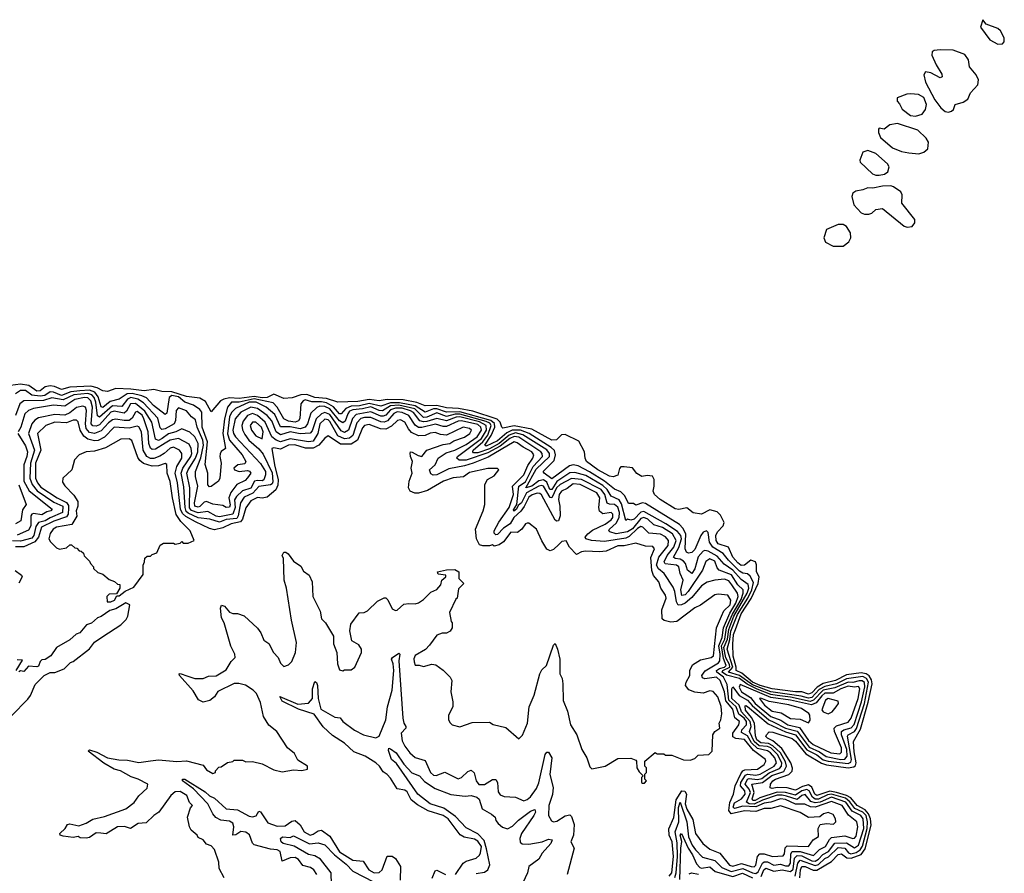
# Model space of a CAD drawing. Extents: x 2472589 to 2662339, y 701009 to 849030.
# Tile 300 of 406: x 2554700 to 2560685, y 794183 to 799370. Entities that reach past the tile are written whole.
import ezdxf

# ---------------------------------------------------------------- set-up
doc = ezdxf.new("R2010")
doc.units = 0

msp = doc.modelspace()

# ---------------------------------------------------------------- linework, layer by layer
at = {"layer": '0CON05XD'}
for points in [[(2560645, 799222), (2560675, 799224), (2560684.2, 799235.8), (2560685, 799260), (2560662.4, 799302.4), (2560645, 799316), (2560575, 799342.5), (2560555, 799370), (2560541.2, 799325), (2560596.9, 799246.9), (2560645, 799222)], [(2560345, 798808.6), (2560365, 798814), (2560375.8, 798825), (2560386, 798854), (2560435, 798869.2), (2560462.4, 798887.6), (2560478.8, 798925), (2560524, 798975), (2560527.5, 799005), (2560513.8, 799035), (2560473.9, 799083.9), (2560466.6, 799126.6), (2560445, 799158), (2560375, 799184), (2560295, 799187.1), (2560257.7, 799182.3), (2560246.7, 799175), (2560243.8, 799155), (2560270, 799095), (2560305, 799040), (2560306.4, 799023.6), (2560295, 799017.5), (2560237.7, 799047.7), (2560205, 799052.5), (2560196.7, 799035), (2560205, 798990), (2560263, 798883), (2560298.8, 798835), (2560325, 798812.9), (2560345, 798808.6)], [(2560145, 798784.2), (2560185, 798795.8), (2560205.8, 798825), (2560211.4, 798855), (2560196.6, 798896.6), (2560162.5, 798915), (2560115, 798918.6), (2560093.2, 798916.8), (2560034, 798896), (2560033.3, 798875), (2560048.8, 798858.8), (2560065, 798826.2), (2560115, 798787.5), (2560145, 798784.2)], [(2560165, 798555.6), (2560195, 798564.2), (2560220.8, 798585), (2560224.2, 798625), (2560210.3, 798650.3), (2560159.5, 798699.5), (2560035, 798738.6), (2559988.6, 798731.4), (2559955, 798704.2), (2559925, 798710), (2559920, 798705), (2559920, 798685), (2559932.9, 798655), (2560005, 798592), (2560059.5, 798569.5), (2560105, 798560.8), (2560165, 798555.6)], [(2559905, 798424.4), (2559925, 798424.5), (2559957.8, 798432.2), (2559976.2, 798445), (2559984.2, 798475), (2559974.4, 798495), (2559905, 798557.5), (2559855, 798574.3), (2559825, 798564.2), (2559806.7, 798516.7), (2559808.8, 798505), (2559883.7, 798433.7), (2559905, 798424.4)], [(2560095, 798108.6), (2560125, 798114.2), (2560141.4, 798135), (2560140.8, 798155), (2560062, 798255), (2560064, 798305), (2560056, 798325), (2560012.5, 798355), (2559995, 798360), (2559945, 798358.8), (2559885, 798346.7), (2559855, 798348.8), (2559825, 798335.8), (2559782.4, 798327.6), (2559764, 798315), (2559759.2, 798295), (2559770, 798245), (2559815, 798196.9), (2559835, 798188.1), (2559861.7, 798188.3), (2559880, 798195), (2559905, 798216.2), (2559945, 798222.5), (2560075.6, 798115.6), (2560095, 798108.6)], [(2559705, 797994.2), (2559740, 798020), (2559752.5, 798045), (2559749.2, 798075), (2559725, 798114), (2559705, 798125.7), (2559675, 798125.6), (2559605, 798096), (2559588, 798045), (2559599.1, 798019.1), (2559645, 797994.4), (2559705, 797994.2)], [(2556935, 797061.2), (2556885, 797053.6), (2556825, 797061.6), (2556755, 797049.2), (2556635, 797046.7), (2556565, 797068.6), (2556493.8, 797075), (2556445, 797092.4), (2556409.2, 797090.8), (2556357.4, 797072.6), (2556305, 797068.9), (2556245, 797094.2), (2556205, 797075.1), (2556175, 797072.3), (2556125, 797080.3), (2556035, 797067.8), (2555975, 797071.9), (2555940.8, 797065), (2555921.1, 797055), (2555865, 796987.5), (2555829.7, 797049.8), (2555795, 797069.6), (2555715, 797080.5), (2555625, 797108.5), (2555565, 797110), (2555515, 797123.5), (2555456.1, 797113.9), (2555375.8, 797125.8), (2555285, 797130), (2555235, 797111.4), (2555205, 797114.5), (2555172.1, 797132.1), (2555132.5, 797142.5), (2555005, 797138.1), (2554955, 797123.5), (2554911.9, 797141.9), (2554885, 797145.7), (2554855, 797138.4), (2554825, 797113.9), (2554805, 797112.2), (2554757, 797147), (2554704.4, 797155.6), (2554645, 797146.6)], [(2557008.1, 797041.9), (2556955, 797041.4), (2556895, 797022), (2556825, 797038.8), (2556765, 797024.4), (2556715, 797022.6), (2556683.2, 797006.8), (2556655, 796975.3), (2556645, 796975.3), (2556608.1, 797018.1), (2556565, 797040.9), (2556535, 797047.1), (2556477.1, 797047.1), (2556435, 797060.4), (2556422.6, 797055), (2556410, 797035), (2556403.3, 796946.7), (2556395, 796931.9), (2556375, 796924.2), (2556335, 796930), (2556305.5, 796945), (2556265, 797014.6), (2556241.2, 797041.2), (2556125, 797066), (2556035, 797046.2), (2555987.3, 797045), (2555963.7, 797016.3), (2555944.4, 796945.6), (2555934.8, 796855), (2555950.6, 796765), (2555925, 796745.6), (2555918.8, 796731.2), (2555916.5, 796715), (2555925.2, 796675.2), (2555916.2, 796585), (2555908, 796565), (2555865, 796532.9), (2555855, 796532), (2555845, 796543.3), (2555843.9, 796615), (2555827.3, 796667.3), (2555842.4, 796805), (2555810.3, 796895), (2555808.4, 796985), (2555795, 797001.8), (2555757, 797027), (2555705.1, 797045.1), (2555665, 797077.4), (2555625, 797085.7), (2555609.7, 797075), (2555595, 796980), (2555585, 796971.1), (2555514.1, 797025), (2555471.7, 797071.7), (2555443.5, 797085), (2555385, 797098.6), (2555354, 797096), (2555305, 797063.5), (2555250.1, 797049.9), (2555205, 797013.9), (2555195, 797018.6), (2555177.6, 797077.6), (2555156.7, 797106.7), (2555125, 797118.5), (2555065.8, 797115.8), (2555010.5, 797109.5), (2554955, 797085.7), (2554905, 797107.5), (2554885, 797109.1), (2554852.7, 797087.3), (2554825, 797081.6), (2554775, 797088.5), (2554735, 797117.5), (2554705, 797117.1), (2554675, 797096.5)], [(2556085, 796586.2), (2556070.4, 796569.6), (2556020.7, 796545), (2555983.5, 796496.5), (2555971.3, 796465), (2555978.8, 796421.2), (2555975, 796408.5), (2555955, 796405.6), (2555935, 796418.6), (2555875.3, 796425.3), (2555835, 796441.8), (2555821.4, 796438.6), (2555795, 796412.4), (2555785, 796408.9), (2555765, 796414.7), (2555763.4, 796435), (2555784.2, 796535), (2555770, 796595), (2555769.7, 796625), (2555801.7, 796708.3), (2555816.7, 796785), (2555813.1, 796815), (2555778.8, 796895), (2555769, 796939), (2555745, 796957.5), (2555715, 796994.1), (2555665, 797011.9), (2555650.9, 796995), (2555647.1, 796935), (2555640.4, 796915), (2555585, 796883.2), (2555565, 796879.6), (2555555, 796890), (2555539.3, 796949.3), (2555452.3, 797042.3), (2555418.2, 797065), (2555376.1, 797073.9), (2555355, 797064.8), (2555321.2, 797018.8), (2555265, 797023.9), (2555185, 796955.8), (2555172.9, 796962.9), (2555162.9, 797045), (2555153.8, 797073.8), (2555139.8, 797089.8), (2555115, 797098.8), (2555030, 797090), (2554965, 797060.7), (2554895, 797071.6), (2554845, 797056.9), (2554725.2, 797054.8), (2554701.6, 797035), (2554675, 796964.3)], [(2558682.8, 794157.2), (2558691.2, 794185), (2558697.8, 794285), (2558697.5, 794367.5), (2558685.1, 794434.9), (2558706.4, 794495), (2558705, 794582.5), (2558715, 794615.5), (2558755.5, 794495), (2558765.6, 794405), (2558787.4, 794355), (2558808.6, 794325), (2558851.3, 794281.3), (2558925, 794260), (2558968.2, 794218.2), (2559025, 794193.1), (2559095, 794212.4), (2559155, 794185.5), (2559175, 794182.3), (2559188.4, 794191.6), (2559214.4, 794245.6), (2559226.4, 794253.6), (2559245, 794251.9), (2559285, 794233.5), (2559325, 794237.7), (2559355, 794227.8), (2559375, 794228.4), (2559385, 794245.7), (2559387.6, 794302.4), (2559395, 794316), (2559445, 794315.9), (2559525, 794291.7), (2559562.7, 794327.3), (2559598.2, 794345), (2559621.8, 794388.2), (2559635, 794400), (2559715, 794409.8), (2559765.3, 794394.7), (2559775, 794396.4), (2559785, 794409.4), (2559795.3, 794465), (2559788, 794495), (2559737.2, 794537.2), (2559699.7, 794595), (2559635, 794620.2), (2559534.8, 794584.8), (2559506.9, 794586.9), (2559473.5, 794603.5), (2559415, 794602.3), (2559355, 794630.9), (2559325, 794636.2), (2559265, 794615.1), (2559225, 794610.1), (2559173.9, 794586.1), (2559095, 794592), (2559045, 794577.9), (2559036.6, 794585), (2559045, 794610.8), (2559086.8, 794635), (2559110, 794665), (2559107, 794685), (2559080.7, 794715), (2559084.6, 794735), (2559111.5, 794778.5), (2559125, 794785.4), (2559175, 794779), (2559201.5, 794785), (2559285.9, 794835), (2559300.4, 794855), (2559291.2, 794885), (2559264.7, 794915), (2559245, 794928.2), (2559185, 794941.6), (2559149.2, 794975), (2559125, 795017.7), (2559088.2, 795038.2), (2559090.2, 795055), (2559118.5, 795085), (2559117.2, 795105), (2559103.2, 795125), (2559070.6, 795150.6), (2559054.9, 795194.9), (2559011.6, 795235), (2559000, 795330), (2558977.8, 795375), (2558937.5, 795405), (2558936.3, 795415), (2558953.4, 795426.6), (2558985.2, 795435), (2558993.7, 795445), (2558977.6, 795487.6), (2558965.7, 795565), (2558986.8, 795605), (2558997.4, 795675), (2559032.5, 795757.5), (2559085, 795847.5), (2559097.8, 795885), (2559097, 795905), (2559065.9, 795935.9), (2559027, 795997), (2558952.5, 796025), (2558939.6, 796039.6), (2558925, 796079.2), (2558895, 796093.8), (2558871.3, 796078.7), (2558850.8, 796025), (2558764.4, 795895.6), (2558745, 795876.1), (2558725, 795871.3), (2558719.7, 795905), (2558732.6, 795965), (2558714, 796004), (2558706.9, 796045), (2558693.3, 796055), (2558623.7, 796063.7), (2558617.7, 796075), (2558636.2, 796113.8), (2558677.2, 796165), (2558690, 796205), (2558668.9, 796245), (2558607.3, 796285), (2558555, 796300.2), (2558517.5, 796335), (2558495, 796345.2), (2558475, 796338.3), (2558425, 796277.1), (2558395, 796258.9), (2558325, 796246.7), (2558287.9, 796257.9), (2558280.5, 796265), (2558285.7, 796275), (2558325, 796310), (2558344.6, 796345), (2558345.4, 796375), (2558335, 796408), (2558315, 796424.8), (2558285, 796425.3), (2558272, 796432), (2558257.6, 796485), (2558234.3, 796515), (2558115, 796576.5), (2558055, 796581.6), (2557985, 796545.2), (2557963.6, 796525), (2557935, 796465.5), (2557925, 796466.2), (2557885, 796534.7), (2557875, 796539.8), (2557855, 796536.2), (2557780.3, 796495), (2557750.2, 796435), (2557731.1, 796418.9), (2557721.1, 796395), (2557704.6, 796384.6), (2557702.2, 796392.2), (2557721.8, 796425), (2557733.5, 796535), (2557775, 796562.4), (2557820.6, 796655), (2557877.5, 796715), (2557876.7, 796735), (2557868.8, 796745), (2557735, 796833), (2557705, 796837.1), (2557679.4, 796825), (2557620.9, 796779.1), (2557545, 796737.7), (2557415, 796694.5), (2557372.6, 796692.6), (2557356.7, 796705), (2557360.9, 796715), (2557507, 796825), (2557537.1, 796875), (2557535.9, 796905), (2557495, 796926.9), (2557375, 796957), (2557354.3, 796955.7), (2557295, 796932), (2557235, 796945.9), (2557175, 796929.4), (2557155, 796926.2), (2557132.3, 796932.3), (2557095, 796982.4), (2557075, 796993.8), (2557025, 797008.9), (2556985, 797009.9), (2556955, 796999.2), (2556925, 796966.7), (2556910.1, 796959.9), (2556895, 796960.8), (2556835, 796987.7), (2556745, 796970), (2556723.3, 796946.6), (2556699.6, 796875), (2556675, 796861), (2556655, 796871.9), (2556585, 796971.9), (2556555, 796983.6), (2556535, 796975.8), (2556501.7, 796945), (2556477.3, 796872.7), (2556465, 796857.3), (2556405, 796852.6), (2556345, 796865.2), (2556285, 796847.8), (2556258.9, 796865), (2556232.5, 796932.5), (2556205, 796964.2), (2556145, 797006.8), (2556105, 797015.2), (2556045.1, 796984.9), (2556011, 796945), (2555995.7, 796875), (2555999.5, 796855), (2556013.1, 796835), (2556165, 796672.8), (2556193.7, 796625), (2556194.7, 796604.7), (2556185, 796574.1), (2556175, 796567.8), (2556145, 796570.7), (2556126.9, 796565), (2556105, 796523.3), (2556055, 796506.2), (2556017.3, 796472.7), (2556006.7, 796453.3), (2556010.6, 796405), (2555995.4, 796364.6), (2555915, 796350), (2555895, 796353.8), (2555845, 796380.8), (2555785, 796374.2), (2555745, 796388), (2555733.5, 796403.5), (2555735.6, 796525.6), (2555717.2, 796615), (2555724, 796635), (2555769.4, 796705), (2555783, 796745), (2555784.3, 796795), (2555765.9, 796835), (2555735, 796862.9), (2555685, 796883.8), (2555649.5, 796865), (2555605, 796853.3), (2555565.8, 796824.2), (2555543.7, 796813.7), (2555525, 796821.5), (2555504.1, 796924.1), (2555461.8, 796991.8), (2555405, 797038.1), (2555374.1, 797035), (2555349.7, 796990.3), (2555335, 796978.7), (2555275, 796991.9), (2555255, 796984.4), (2555185, 796907.6), (2555165, 796899.6), (2555145, 796901.6), (2555135.7, 796915), (2555143.6, 797015), (2555133.5, 797055), (2555115, 797072), (2555095, 797074.4), (2555035, 797062.4), (2554975, 797022.6), (2554905, 797028.2), (2554785, 797007.5), (2554755, 796995.5), (2554732.1, 796975), (2554707.6, 796895), (2554690.5, 796865)], [(2558647.9, 794165), (2558664, 794185), (2558674.8, 794285), (2558665.7, 794374.3), (2558648.7, 794415), (2558645.7, 794454.3), (2558676.9, 794523.1), (2558691.1, 794628.9), (2558725, 794685.2), (2558743.1, 794683.1), (2558752.9, 794665), (2558745.7, 794604.3), (2558755, 794573.8), (2558790.9, 794510.9), (2558808.4, 794425), (2558852.9, 794365), (2558895, 794330.4), (2558955, 794304.6), (2559015, 794231.7), (2559035, 794226.7), (2559086.7, 794243.3), (2559145.8, 794224.2), (2559165, 794222.5), (2559175, 794232.5), (2559184.2, 794285.8), (2559198.3, 794301.7), (2559225, 794301.9), (2559275.4, 794284.6), (2559341.1, 794288.9), (2559349.5, 794300.5), (2559352.5, 794337.5), (2559365, 794350.3), (2559495, 794346.7), (2559523.1, 794386.9), (2559555, 794407.5), (2559553.9, 794456.1), (2559565, 794480), (2559605, 794486.7), (2559647.7, 794482.3), (2559660, 794495), (2559658, 794515), (2559645, 794540), (2559615, 794552), (2559586.7, 794545), (2559563.8, 794526.2), (2559495, 794522.5), (2559445, 794552.1), (2559325, 794593.9), (2559265, 794577.4), (2559225, 794576.1), (2559175, 794558.3), (2559105, 794563.5), (2559024.8, 794544.8), (2559011.6, 794565), (2559017.3, 794612.7), (2559039.2, 794665), (2559048.3, 794715), (2559083, 794787), (2559094.9, 794805.1), (2559107.6, 794812.4), (2559185.5, 794815), (2559224.5, 794845), (2559235.5, 794865), (2559233.3, 794875), (2559160.3, 794930.3), (2559105, 794996.5), (2559052.8, 795002.8), (2559035, 795013.1), (2559035.8, 795035), (2559072, 795085), (2559076, 795105), (2559047.1, 795127.1), (2559035, 795180.3), (2558991.9, 795231.9), (2558983.5, 795285), (2558957.9, 795355), (2558935, 795375.2), (2558865, 795365.4), (2558851.6, 795371.6), (2558846.5, 795385), (2558866.6, 795413.4), (2558947.4, 795462.6), (2558955.7, 795474.3), (2558957.1, 795515), (2558949.7, 795565), (2558971.1, 795615), (2558978.9, 795675), (2559016.4, 795763.6), (2559053.7, 795825), (2559066.9, 795865), (2559063.5, 795885), (2559029.8, 795935), (2559011.2, 795961.2), (2558985, 795970.2), (2558925, 795965.3), (2558878.3, 795951.7), (2558845, 795929.6), (2558785, 795860), (2558745, 795825.3), (2558723.8, 795813.8), (2558703.4, 795813.4), (2558691.7, 795831.7), (2558682.6, 795895), (2558672.3, 795922.3), (2558617.1, 796005), (2558582.3, 796032.3), (2558571.2, 796055), (2558585.2, 796105), (2558642.2, 796175), (2558643.4, 796205), (2558625, 796228), (2558595, 796243.4), (2558525, 796250.4), (2558487.4, 796287.4), (2558475, 796290.7), (2558455, 796278.7), (2558405, 796228.8), (2558385, 796219.2), (2558255, 796200), (2558175, 796204.7), (2558140.9, 796215), (2558137.6, 796225), (2558153.1, 796246.9), (2558181.6, 796268.4), (2558258.9, 796305), (2558295, 796330), (2558306.5, 796345), (2558306.1, 796365), (2558295.3, 796375.3), (2558245, 796368.2), (2558223.6, 796383.6), (2558220.6, 796405), (2558227.6, 796465), (2558208.2, 796495), (2558106.7, 796545), (2558065, 796549.2), (2558028.6, 796521.4), (2557994.6, 796505), (2557979.7, 796485), (2557974.8, 796455), (2557983.6, 796413.6), (2557985.3, 796355), (2557975, 796325.8), (2557965, 796321.9), (2557955, 796329.2), (2557872.6, 796482.6), (2557861.6, 796491.6), (2557845, 796493.2), (2557815, 796482.7), (2557795, 796468.1), (2557767.5, 796412.5), (2557746.7, 796383.3), (2557703.6, 796345), (2557682.5, 796307.5), (2557640.4, 796279.6), (2557605, 796242), (2557595, 796240.5), (2557585, 796249.6), (2557583.4, 796265), (2557612.5, 796317.5), (2557675.8, 796405), (2557701.6, 796485), (2557696.3, 796535), (2557729.8, 796570.2), (2557764.7, 796605), (2557788.9, 796661.1), (2557820, 796705), (2557825.3, 796725), (2557812.9, 796745), (2557761.6, 796771.6), (2557725, 796799.2), (2557705, 796804.8), (2557547.7, 796712.3), (2557456.3, 796676.3), (2557405, 796658.1), (2557308.5, 796641.5), (2557235, 796604.6), (2557213.2, 796603.2), (2557199.5, 796609.5), (2557192, 796635), (2557225, 796665.6), (2557245, 796705.4), (2557292.8, 796737.2), (2557345, 796754.1), (2557415, 796788.3), (2557482, 796835), (2557507.7, 796875), (2557503.5, 796895), (2557485, 796909.4), (2557385, 796933.4), (2557365, 796930.9), (2557295, 796898.7), (2557275, 796898.5), (2557228.1, 796911.9), (2557145, 796891.5), (2557125, 796892.3), (2557105, 796905.3), (2557065.1, 796965.1), (2557025, 796984.1), (2556995, 796986.4), (2556975, 796976.1), (2556936.9, 796933.1), (2556915, 796924), (2556895, 796926.3), (2556835, 796952.6), (2556797, 796953), (2556773.8, 796946.2), (2556749.4, 796920.6), (2556725, 796844), (2556705, 796827.8), (2556675, 796822.6), (2556635, 796840.8), (2556585, 796928.1), (2556575, 796938.1), (2556555, 796942.5), (2556525.7, 796915), (2556512.7, 796855), (2556485, 796809.2), (2556455.6, 796805.6), (2556345, 796824.1), (2556285, 796805.6), (2556259.2, 796815), (2556233.7, 796835), (2556193.5, 796923.5), (2556145, 796964.3), (2556115, 796976.5), (2556085.5, 796964.5), (2556058.8, 796931.2), (2556050.8, 796905), (2556055, 796878), (2556068.5, 796848.5), (2556094.1, 796815), (2556155, 796762.5), (2556180.1, 796730.1), (2556234.3, 796615.7), (2556239, 796561), (2556235, 796549.4), (2556225, 796543.8), (2556155, 796534.4), (2556117.8, 796492.2), (2556065, 796468.1), (2556043.5, 796435), (2556029.1, 796355), (2556020.2, 796339.8), (2555956.4, 796333.6), (2555915, 796316), (2555856, 796335), (2555785, 796343.5), (2555725, 796371), (2555712.5, 796382.5), (2555705.4, 796405), (2555698.3, 796531.7), (2555681.9, 796615), (2555691.5, 796645), (2555741.3, 796715), (2555746.4, 796735), (2555742.8, 796765), (2555729.7, 796789.8), (2555665, 796825.8), (2555615.6, 796815), (2555583.8, 796796.2), (2555525, 796759.4), (2555505, 796759.2), (2555496.3, 796766.3), (2555485.6, 796795.6), (2555482.2, 796865), (2555455.8, 796945), (2555445, 796966.9), (2555415, 796988.8), (2555405, 796985.5), (2555385, 796949.2), (2555365.6, 796935), (2555335, 796933.8), (2555285, 796943.3), (2555265, 796938.8), (2555239.7, 796920.3), (2555195, 796871.6), (2555155, 796856.2), (2555125, 796861.7), (2555103.7, 796885), (2555099.8, 796915), (2555106, 796996), (2555099.6, 797015), (2555085, 797022.4), (2555046.2, 797013.8), (2555005, 796981.4), (2554975, 796967.9), (2554915, 796970.2), (2554815, 796951.2), (2554792.8, 796937.2), (2554775.3, 796915), (2554754.7, 796855), (2554790.2, 796755), (2554766.9, 796675), (2554761.7, 796585), (2554776.8, 796545), (2554807.3, 796507.3)], [(2559206.9, 794163.1), (2559223.5, 794205), (2559235, 794214.3), (2559285, 794196.4), (2559335, 794203.6), (2559385.9, 794194.1), (2559401.5, 794208.5), (2559410.5, 794275), (2559425, 794292.3), (2559455, 794289.2), (2559515, 794258.6), (2559535, 794257), (2559555, 794268.1), (2559582.3, 794297.7), (2559615.6, 794315), (2559655, 794367), (2559725, 794367.7), (2559775, 794338.5), (2559799.7, 794355), (2559830.2, 794455), (2559827, 794515), (2559813.5, 794535), (2559759.8, 794559.8), (2559721, 794615), (2559635, 794646), (2559565, 794616.3), (2559535, 794610.8), (2559509.9, 794619.9), (2559475, 794661.1), (2559455, 794655.2), (2559425, 794631.2), (2559361.4, 794651.4), (2559335, 794658.4), (2559305, 794657.5), (2559215, 794628.5), (2559165, 794603.3), (2559135, 794604.4), (2559118, 794615), (2559141.7, 794675), (2559134.3, 794695), (2559109.3, 794725), (2559124.2, 794755), (2559135, 794759.5), (2559185, 794753.4), (2559210.4, 794759.6), (2559256.2, 794793.8), (2559319.1, 794820.9), (2559329.9, 794835), (2559332.1, 794855), (2559306.9, 794905), (2559265.8, 794945), (2559245, 794954.2), (2559195, 794958), (2559165.1, 794985), (2559136.8, 795045), (2559146.4, 795075), (2559140.3, 795105), (2559088.5, 795165), (2559072.8, 795205), (2559029.7, 795245), (2559029.2, 795305), (2559035, 795315.4), (2559072.7, 795262.7), (2559125, 795235.1), (2559152.4, 795202.4), (2559253.4, 795115), (2559285, 795101.1), (2559355, 795064.9), (2559426.6, 795046.6), (2559499.6, 794949.6), (2559561.2, 794921.2), (2559602.4, 794892.4), (2559690.8, 794875), (2559715, 794875.9), (2559729.6, 794895), (2559728, 794935), (2559695.8, 795025), (2559696.2, 795043.8), (2559710.4, 795055), (2559755, 795067.7), (2559773, 795087), (2559817, 795225), (2559837, 795317), (2559835, 795341.8), (2559821.7, 795351.7), (2559803.6, 795353.6), (2559765, 795342.5), (2559735, 795344), (2559655, 795309.8), (2559585, 795295.1), (2559525.7, 795234.3), (2559505, 795227.4), (2559385, 795253.9), (2559305, 795263.2), (2559265, 795269.3), (2559182.1, 795302.1), (2559121.7, 795331.7), (2559075, 795367.3), (2558996.9, 795386.9), (2558970.4, 795405), (2558974.4, 795415), (2559016.7, 795435), (2559015, 795451.1), (2558993, 795493), (2558979.6, 795555), (2559002.2, 795605), (2559009.7, 795665), (2559041.7, 795745), (2559121.7, 795885), (2559131.7, 795915), (2559128.9, 795938.9), (2559085, 795968.9), (2559035, 796024.5), (2558982.1, 796062.1), (2558940.7, 796110.7), (2558885, 796140), (2558865, 796144.1), (2558855, 796140), (2558825, 796105.9), (2558805, 796033.5), (2558785, 796005.5), (2558760, 796025), (2558746.7, 796065), (2558735, 796080.8), (2558715, 796091), (2558684.2, 796095), (2558674.2, 796105), (2558707.1, 796162.9), (2558722.2, 796215), (2558719.1, 796235), (2558699.4, 796259.4), (2558627.4, 796307.4), (2558495, 796381.9), (2558475, 796377.6), (2558435, 796335.3), (2558415, 796329.5), (2558395, 796334), (2558385, 796327.5), (2558357.8, 796427.8), (2558345, 796452.1), (2558295.9, 796475), (2558271.4, 796515), (2558245, 796539.4), (2558140.5, 796600.5), (2558075, 796619.4), (2558045, 796616.1), (2557965.3, 796564.7), (2557934.2, 796515), (2557923.3, 796515), (2557905, 796558.9), (2557885, 796574.8), (2557855, 796568.4), (2557812.6, 796535), (2557776.7, 796525), (2557840.3, 796639.7), (2557919.8, 796715), (2557921.5, 796735), (2557905, 796755.8), (2557758, 796848), (2557715, 796860.2), (2557675, 796846.2), (2557614, 796795), (2557555, 796762.2), (2557485, 796738.2), (2557458.8, 796738.8), (2557453.9, 796745), (2557457.2, 796755), (2557515, 796805.9), (2557544.9, 796845.1), (2557566.8, 796905), (2557557.9, 796917.9), (2557535, 796929.3), (2557375, 796973), (2557347, 796973), (2557295, 796959.5), (2557235, 796980.6), (2557175, 796954.6), (2557155, 796953.4), (2557102.2, 797005), (2557005, 797027), (2556955, 797023.1), (2556905, 796992.4), (2556885, 796995.1), (2556835, 797017), (2556785, 797005.9), (2556725, 796999.1), (2556705, 796990.4), (2556694.1, 796975), (2556679.7, 796930.3), (2556665, 796919.4), (2556645, 796931.7), (2556585.6, 797005.6), (2556555, 797020), (2556525, 797021.2), (2556507.1, 797012.9), (2556471, 796979), (2556449.3, 796915), (2556435.3, 796895), (2556405, 796884.3), (2556345, 796896.8), (2556285, 796895.9), (2556251.2, 796971.2), (2556197.6, 797015), (2556137.9, 797045), (2556094.6, 797045), (2556012.4, 797007.6), (2555987.5, 796982.5), (2555975, 796956.7), (2555962.6, 796852.6), (2555976.2, 796815), (2556051.8, 796725), (2556075.6, 796685), (2556068.6, 796671.4), (2556026.7, 796665), (2556001.2, 796645), (2556006.7, 796635), (2556035, 796625.5), (2556085, 796631.2), (2556097.6, 796627.6), (2556104.5, 796615), (2556085, 796586.2)], [(2559442.6, 794155), (2559445.6, 794205), (2559455, 794225.2), (2559474.8, 794225.2), (2559523, 794203), (2559545, 794202.1), (2559635, 794255.8), (2559675, 794298), (2559695, 794300.8), (2559727.6, 794277.6), (2559755, 794274.2), (2559815, 794297.2), (2559839.2, 794330.8), (2559875.5, 794475), (2559871.5, 794515), (2559860.3, 794545), (2559838.4, 794568.4), (2559791.2, 794595), (2559751.3, 794641.3), (2559725, 794656.7), (2559665.5, 794674.5), (2559625, 794681.8), (2559545, 794656.2), (2559533.8, 794665), (2559515.9, 794705.9), (2559495, 794720.3), (2559458.6, 794711.4), (2559415, 794688), (2559365, 794703), (2559305, 794703.5), (2559275, 794697.8), (2559262.2, 794702.2), (2559263.3, 794725), (2559278.5, 794745), (2559295, 794756.1), (2559375.7, 794784.3), (2559395.7, 794804.3), (2559398.4, 794821.6), (2559387.2, 794855), (2559331.9, 794941.9), (2559278.8, 794988.8), (2559246.2, 795005), (2559236.2, 795015), (2559238.8, 795025), (2559255, 795042), (2559278.6, 795041.4), (2559395, 795002.2), (2559415, 794987), (2559479, 794909), (2559572.9, 794852.9), (2559605, 794841.8), (2559735, 794824.9), (2559770.1, 794829.9), (2559781, 794839), (2559784.9, 794855), (2559772.2, 794922.2), (2559768.4, 794985), (2559811.5, 795058.5), (2559857.7, 795222.3), (2559880.9, 795335), (2559878.2, 795358.2), (2559863.2, 795383.2), (2559845, 795394.9), (2559815, 795402.2), (2559725, 795388.6), (2559658.5, 795355), (2559583.3, 795336.7), (2559546.8, 795313.2), (2559515, 795279.6), (2559495, 795271.2), (2559455, 795286.3), (2559415, 795286), (2559275, 795303.8), (2559200.3, 795325), (2559154.1, 795345), (2559089, 795399), (2559055.4, 795415), (2559055.8, 795435), (2559038, 795502), (2559034.5, 795574.5), (2559039.2, 795635), (2559050.2, 795665), (2559085, 795759.5), (2559147.3, 795852.7), (2559189.8, 795945), (2559194.8, 795984.8), (2559178.4, 796015), (2559178.2, 796058.2), (2559172.2, 796075), (2559145, 796086.2), (2559105, 796055.8), (2559085, 796053.9), (2559065, 796068.8), (2559035.7, 796105), (2559007.7, 796165), (2558945, 796185.4), (2558933.9, 796205), (2558931.5, 796235), (2558942.2, 796257.8), (2558976.7, 796295), (2558982, 796315), (2558959.7, 796359.7), (2558938.8, 796378.8), (2558895, 796390.8), (2558845, 796366.2), (2558794.1, 796374.1), (2558755, 796403.8), (2558707.2, 796392.8), (2558685, 796398.5), (2558592.5, 796455), (2558559.2, 796485), (2558551.4, 796505), (2558557.5, 796535), (2558555.9, 796575.9), (2558545.8, 796595.8), (2558515, 796600.8), (2558482.5, 796595), (2558451.7, 796611.7), (2558426.1, 796646.1), (2558375, 796653.8), (2558355, 796652.5), (2558346.7, 796643.3), (2558335, 796602.5), (2558308.3, 796591.7), (2558285, 796596.7), (2558214.4, 796635), (2558145.7, 796685), (2558137.1, 796705), (2558134, 796745), (2558099.5, 796809.5), (2558015, 796850), (2557992.7, 796847.3), (2557963.6, 796816.4), (2557935, 796815.8), (2557812.8, 796882.8), (2557705, 796902.1), (2557637.7, 796887.7), (2557630, 796895), (2557621.2, 796925), (2557603, 796943), (2557455, 796990.3), (2557366.9, 797006.9), (2557295, 797012), (2557236.6, 797026.6), (2557165, 797023), (2557113.5, 797043.5), (2557030.5, 797060.5), (2556935, 797061.2)], [(2559413.6, 794166.4), (2559429.2, 794245), (2559445, 794263.4), (2559535, 794229.9), (2559555, 794236.9), (2559595, 794272.6), (2559616.5, 794283.5), (2559675, 794340.2), (2559715, 794336.4), (2559738.2, 794308.1), (2559752.4, 794302.4), (2559785, 794310.5), (2559809, 794325), (2559822.4, 794347.6), (2559851.2, 794455), (2559852.7, 794495), (2559844.4, 794535), (2559825.1, 794555.1), (2559776.2, 794576.2), (2559747.1, 794617.1), (2559718.8, 794638.8), (2559635, 794663.7), (2559610.8, 794659.2), (2559555, 794632.9), (2559535, 794632.7), (2559518.8, 794645), (2559499.7, 794685), (2559485, 794693.3), (2559455, 794684.9), (2559415, 794657), (2559354.1, 794674.1), (2559305, 794676.5), (2559199.2, 794640.8), (2559170.5, 794625), (2559156.2, 794626.2), (2559153.2, 794635), (2559164.4, 794675), (2559150.4, 794725), (2559215, 794734.6), (2559272.4, 794777.6), (2559345, 794802.5), (2559361.5, 794835), (2559355, 794859.6), (2559324.6, 794915), (2559278.3, 794958.3), (2559252, 794972), (2559205, 794975.1), (2559180.6, 794995), (2559172.3, 795017.7), (2559166.2, 795096.2), (2559149.4, 795129.4), (2559111, 795175), (2559109.2, 795200.8), (2559115, 795203.5), (2559125, 795195.8), (2559250.5, 795090.5), (2559355, 795042.2), (2559415, 795023.9), (2559485, 794934), (2559545, 794903.8), (2559585, 794873.6), (2559615, 794863.6), (2559735, 794850), (2559752.2, 794857.8), (2559755.7, 794874.3), (2559732.8, 795017.2), (2559735.4, 795025), (2559775, 795045.6), (2559787.6, 795062.4), (2559834.7, 795215), (2559859.5, 795345), (2559847.5, 795367.5), (2559825, 795378.1), (2559726, 795364), (2559665, 795334.1), (2559595, 795319.2), (2559560.7, 795299.3), (2559515, 795251.8), (2559495, 795247.2), (2559450.2, 795260.2), (2559265, 795286.7), (2559155, 795327.6), (2559075, 795385.3), (2559009.3, 795405), (2559034.7, 795435), (2559000.2, 795545), (2559016.9, 795603.1), (2559023.1, 795655), (2559062.7, 795755), (2559126.3, 795855), (2559150.1, 795905), (2559160.1, 795950.1), (2559139.6, 795989.6), (2559125, 796003.1), (2559095, 796007), (2559075, 796018.4), (2559008.9, 796085), (2558977, 796127), (2558913.2, 796165), (2558893.3, 796195), (2558884.5, 796254.5), (2558875, 796264.3), (2558855, 796256.9), (2558840, 796235), (2558805, 796151.4), (2558785, 796132), (2558765, 796128), (2558753.8, 796135), (2558744.6, 796154.6), (2558748.9, 796245), (2558731.2, 796281.2), (2558711.6, 796301.6), (2558505, 796430.7), (2558485, 796434.7), (2558445, 796420), (2558430.6, 796430.6), (2558400.9, 796430.9), (2558377.8, 796477.8), (2558355, 796500.7), (2558315, 796517.5), (2558255, 796566.3), (2558163.5, 796623.5), (2558095, 796658.1), (2558064.7, 796665.3), (2558041.6, 796658.4), (2557935, 796580), (2557887.5, 796615), (2557882.2, 796625), (2557948.8, 796691.2), (2557958, 796725), (2557951.3, 796751.3), (2557931, 796771), (2557796.1, 796856.1), (2557744.9, 796875.1), (2557694, 796876), (2557661.2, 796858.8), (2557605, 796811.5), (2557535, 796778.9), (2557527.3, 796785), (2557566.7, 796843.3), (2557589.4, 796895), (2557586.7, 796916.7), (2557564.7, 796934.7), (2557375, 796987.2), (2557295, 796986.1), (2557235, 797005.7), (2557215, 797004.9), (2557165, 796985.2), (2557105, 797023), (2557008.1, 797041.9)], [(2558117.5, 794935), (2558147.5, 794885), (2558165, 794830), (2558178.3, 794818.3), (2558260, 794835), (2558335, 794880), (2558415, 794882.5), (2558445, 794870), (2558450, 794865), (2558452.5, 794825), (2558465, 794800), (2558490, 794775), (2558480, 794765), (2558480, 794735), (2558485, 794730), (2558498.3, 794731.7), (2558510, 794745), (2558500, 794755), (2558500, 794785), (2558510, 794795), (2558510, 794825), (2558500, 794835), (2558500, 794865), (2558563, 794917), (2558575, 794910), (2558615, 794910), (2558625, 794900), (2558665, 794900), (2558735, 794872.5), (2558775, 794870), (2558805, 794880), (2558825, 794900), (2558890, 794905), (2558910, 794925), (2558913.3, 795025), (2558925.8, 795044.2), (2558955.8, 795065), (2558952.5, 795095), (2558962.5, 795115), (2558968.8, 795151.2), (2558965, 795196.7), (2558944, 795255), (2558915, 795288), (2558895, 795292), (2558855, 795278.6), (2558805, 795284.2), (2558767.9, 795297.9), (2558747.8, 795325), (2558751.9, 795345), (2558773.1, 795385), (2558774.3, 795415.7), (2558789.2, 795450.8), (2558838.8, 795481.2), (2558902.5, 795495), (2558918.1, 795505), (2558936, 795674), (2558966.4, 795745), (2558981.2, 795778.8), (2559018, 795815), (2559022.4, 795842.4), (2559005, 795873.8), (2558945, 795880), (2558925, 795876.2), (2558838.3, 795811.7), (2558805, 795796), (2558695, 795712.5), (2558658.3, 795708.3), (2558618.3, 795718.3), (2558605, 795730), (2558604.3, 795785), (2558630.4, 795855), (2558625, 795874), (2558597.3, 795915), (2558585, 795954), (2558553.4, 795993.4), (2558542.8, 796022.8), (2558537.3, 796102.7), (2558558.1, 796155), (2558548.5, 796168.5), (2558505, 796170), (2558445, 796190), (2558375, 796172.2), (2558335, 796172.5), (2558265, 796139.7), (2558225, 796135.9), (2558139.1, 796140.9), (2558115, 796136.4), (2558085, 796120), (2558042, 796165), (2558022.5, 796202.5), (2557995, 796198.8), (2557978.3, 796181.7), (2557945, 796150), (2557925, 796143.3), (2557905, 796152.5), (2557873.9, 796203.9), (2557842.5, 796275), (2557795, 796310), (2557785, 796310), (2557775, 796307.5), (2557752.5, 796275), (2557726.1, 796253.9), (2557685, 796256), (2557642, 796198), (2557615, 796180), (2557585, 796170), (2557575, 796180), (2557555, 796172.5), (2557515, 796172.5), (2557495, 796180), (2557477.5, 796215), (2557470, 796275), (2557517.5, 796385), (2557527.5, 796425), (2557527.5, 796545), (2557543.6, 796576.4), (2557585, 796597.5), (2557612.5, 796635), (2557605, 796642.5), (2557545, 796642.5), (2557435, 796618), (2557397, 796593), (2557335, 796586), (2557276.7, 796565), (2557180, 796510), (2557125, 796492.7), (2557102.8, 796492.8), (2557074.6, 796504.6), (2557064.4, 796525), (2557066.9, 796565), (2557086.2, 796615), (2557080, 796645), (2557088.4, 796685), (2557075.4, 796715), (2557073.1, 796736.9), (2557075, 796743.3), (2557085, 796742.2), (2557121.8, 796721.8), (2557145, 796716), (2557175.8, 796754.2), (2557275, 796789.4), (2557315, 796795.7), (2557338.2, 796811.8), (2557405, 796832.9), (2557436.9, 796855), (2557446.9, 796875), (2557435, 796886.9), (2557395, 796893.5), (2557295, 796845.5), (2557258.9, 796848.9), (2557225, 796862.2), (2557195, 796857.1), (2557165, 796842.5), (2557125, 796841.8), (2557082.5, 796862.5), (2557063.2, 796883.2), (2557040.5, 796925), (2557015, 796939.6), (2556997.1, 796935), (2556960.5, 796899.5), (2556925, 796881.1), (2556893.5, 796883.5), (2556825, 796910.9), (2556797.1, 796905), (2556785, 796890.8), (2556754.6, 796815.4), (2556715, 796791), (2556650.2, 796790.2), (2556575, 796840.6), (2556555, 796828.1), (2556519.6, 796785), (2556485, 796766.5), (2556437, 796767), (2556373.6, 796786.4), (2556335, 796783.7), (2556285, 796760), (2556245, 796768.9), (2556232.5, 796765), (2556248.5, 796665), (2556272, 796575), (2556269, 796541), (2556256.8, 796513.2), (2556205, 796468.3), (2556175, 796462.3), (2556145, 796466), (2556105, 796446.9), (2556075, 796404.3), (2556055.7, 796335), (2556041.6, 796318.4), (2555985, 796306.7), (2555935, 796281.4), (2555885, 796271), (2555855, 796278.4), (2555768.6, 796318.6), (2555710.3, 796350.3), (2555689.5, 796369.5), (2555678.4, 796395), (2555659.2, 796555), (2555645.9, 796615), (2555655.4, 796654.6), (2555686, 796705), (2555685.3, 796735), (2555672.5, 796755), (2555635, 796772.8), (2555615, 796766.9), (2555578.2, 796735), (2555552.3, 796717.7), (2555515, 796703.9), (2555495, 796703.8), (2555473.4, 796715), (2555451.9, 796755), (2555441.4, 796865), (2555425.6, 796895.6), (2555415, 796900), (2555365, 796888.9), (2555275, 796893.3), (2555215, 796833.8), (2555177, 796813), (2555155, 796810.2), (2555115, 796821), (2555089.7, 796839.7), (2555069, 796875), (2555055, 796926.2), (2555045, 796937.1), (2555025, 796936.2), (2554985, 796921.2), (2554915, 796924.5), (2554859.2, 796905), (2554808.1, 796855), (2554828.3, 796755), (2554796.1, 796675), (2554796.3, 796583.7), (2554808.7, 796555), (2554829.7, 796529.7), (2554928.7, 796465), (2554985.9, 796435.9), (2554998, 796418), (2554998, 796402), (2554994.8, 796365), (2554985, 796348.8), (2554908.1, 796321.9), (2554834, 796286), (2554814.5, 796225), (2554792.7, 796197.3), (2554725, 796167.3), (2554675, 796167)], [(2556175, 796822.5), (2556180, 796865), (2556170.8, 796895), (2556135, 796925.3), (2556115, 796925.4), (2556101.8, 796905), (2556108.7, 796875), (2556135, 796840.4), (2556175, 796822.5)], [(2554689.4, 796855), (2554735, 796780), (2554747.6, 796745), (2554744.3, 796715), (2554725.8, 796665.8), (2554724.8, 796604.8), (2554726, 796565), (2554757.5, 796507.5), (2554897.9, 796395), (2554890, 796385), (2554865, 796379), (2554835, 796362.3), (2554785, 796369.7), (2554775, 796366), (2554768.7, 796355), (2554767.8, 796295), (2554755, 796267.7), (2554685, 796237.6)], [(2555231.7, 795831.7), (2555255, 795832.5), (2555276.4, 795843.6), (2555291.7, 795868.3), (2555305, 795870), (2555341.7, 795898.3), (2555395, 795922.5), (2555451.7, 795998.3), (2555450, 796055), (2555460, 796075), (2555461.7, 796098.3), (2555475, 796110), (2555495, 796110), (2555505, 796120), (2555535, 796130), (2555555, 796177.5), (2555575, 796190), (2555635, 796190), (2555645, 796182.5), (2555675, 796190), (2555685, 796200), (2555695, 796190), (2555725, 796190), (2555760, 796205), (2555737.5, 796265), (2555680, 796320), (2555652.4, 796362.4), (2555628.4, 796465), (2555615.4, 796564.6), (2555597.1, 796615), (2555595, 796667.5), (2555585, 796672.5), (2555545, 796658.9), (2555505, 796656.5), (2555453.2, 796673.2), (2555430.6, 796690.6), (2555419.2, 796709.2), (2555382.6, 796812.6), (2555365, 796822.5), (2555315, 796822), (2555221.1, 796768.9), (2555155, 796748.8), (2555105, 796743.3), (2555062.5, 796725), (2555033.3, 796695), (2555017.5, 796635), (2554963.3, 796585), (2554960.7, 796560.7), (2554975, 796537.5), (2555030.5, 796480.5), (2555053.2, 796443.2), (2555053.3, 796415), (2555042.9, 796385), (2555047, 796353), (2555016.7, 796303.3), (2554925, 796287.1), (2554904.2, 796275), (2554885, 796247.5), (2554877.5, 796215), (2554887, 796197), (2554925, 796160), (2554943, 796153), (2554985, 796160), (2555005, 796180), (2555015, 796180), (2555035, 796160), (2555048.3, 796158.3), (2555061.7, 796141.7), (2555075, 796140), (2555088.3, 796128.3), (2555091.7, 796111.7), (2555125, 796080), (2555130, 796065), (2555150, 796045), (2555150, 796035), (2555175, 796010), (2555205, 796000), (2555245, 795967.5), (2555277, 795957), (2555295, 795940), (2555308.3, 795938.3), (2555310, 795915), (2555288.3, 795881.7), (2555245, 795880), (2555230, 795865), (2555231.7, 795831.7)], [(2554694.5, 796544.5), (2554740, 796425), (2554718.1, 796391.9), (2554707.1, 796325), (2554675, 796305.7)], [(2554807.3, 796507.3), (2554908.8, 796438.8), (2554962.7, 796415), (2554961.1, 796375), (2554886.4, 796343.6), (2554855, 796323.9), (2554814.6, 796315.4), (2554799.1, 796290.9), (2554786.7, 796235), (2554775, 796220.2), (2554705, 796201.9), (2554656.5, 796203.5)], [(2555942.5, 794155), (2555913, 794213), (2555911.7, 794251.7), (2555885, 794327.5), (2555865, 794350), (2555835, 794360), (2555815, 794387.5), (2555785, 794400), (2555780, 794415), (2555742.5, 794445), (2555732.5, 794465), (2555720, 794525), (2555738.3, 794581.7), (2555750, 794595), (2555733, 794613), (2555716, 794655), (2555675, 794679.4), (2555645, 794677.5), (2555620, 794655), (2555545.4, 794554.6), (2555515.8, 794535), (2555469.4, 794490.6), (2555420, 794485), (2555375, 794455.7), (2555336.9, 794466.9), (2555295, 794465.5), (2555226.4, 794423.6), (2555192.9, 794427.1), (2555165, 794428.6), (2555125, 794400), (2555105, 794395.7), (2555068.8, 794398.8), (2555055, 794407.5), (2555025, 794400), (2554965, 794408), (2554947.5, 794415), (2554943.8, 794425), (2554976.2, 794455), (2554990.5, 794479.5), (2555005, 794483.8), (2555059.3, 794470.7), (2555105, 794488), (2555145, 794511.4), (2555215, 794528), (2555345, 794575.7), (2555397, 794613), (2555425, 794654), (2555475, 794701.2), (2555478.8, 794725), (2555420, 794755), (2555378.5, 794768.5), (2555314, 794806), (2555275, 794815.7), (2555211.9, 794851.9), (2555117.5, 794925), (2555125, 794932.5), (2555168.5, 794918.5), (2555234.1, 794884.1), (2555303.1, 794873.1), (2555355, 794870.8), (2555425, 794855.7), (2555495, 794867.5), (2555545, 794872.9), (2555655, 794862.5), (2555715, 794867.5), (2555815, 794840), (2555835, 794812.5), (2555875, 794790), (2555890, 794795), (2555890, 794805), (2555911.7, 794828.3), (2555925, 794830), (2555963, 794857), (2555995, 794862.5), (2556005, 794870), (2556055, 794870), (2556075, 794860), (2556115, 794862.5), (2556175, 794847.5), (2556245, 794812.5), (2556295, 794800), (2556365, 794812.5), (2556415, 794807.5), (2556450, 794815), (2556450, 794835), (2556390.7, 794870.7), (2556370.7, 794910.7), (2556327.5, 794945), (2556262.5, 795045), (2556213.9, 795083.9), (2556182.5, 795135), (2556165, 795220), (2556140, 795275), (2556120, 795295), (2556073.9, 795326.1), (2556033.2, 795336.8), (2556005, 795335.5), (2555905, 795287.1), (2555884, 795256), (2555856.1, 795233.9), (2555815, 795222.5), (2555787, 795237), (2555755, 795292.5), (2555672.5, 795385), (2555670, 795395), (2555675, 795397.5), (2555722, 795382), (2555765, 795367.5), (2555815, 795367.5), (2555848.3, 795381.7), (2555895, 795383.8), (2555955, 795420), (2555985, 795470), (2556010, 795495), (2556007.5, 795515), (2555983.6, 795563.6), (2555943.3, 795705), (2555926.7, 795735), (2555920, 795795), (2555927.5, 795812.5), (2555945.9, 795805.9), (2555975, 795770), (2555995, 795762.5), (2556025, 795762.5), (2556065, 795747.5), (2556145, 795672.5), (2556166.7, 795645), (2556185, 795600), (2556215, 795580), (2556242.5, 795525), (2556272.5, 795495), (2556285, 795460), (2556305, 795440), (2556335, 795450), (2556355, 795470), (2556376.7, 795525), (2556382.5, 795585), (2556352.3, 795722.3), (2556322.5, 795915), (2556307.5, 795965), (2556303.3, 796095), (2556296.2, 796115), (2556305, 796133.8), (2556317.5, 796135), (2556333.3, 796125), (2556365, 796080), (2556409.3, 796049.3), (2556425, 796020), (2556460, 795995), (2556477.5, 795955), (2556482.5, 795865), (2556516.7, 795796.7), (2556526.4, 795776.4), (2556535, 795730), (2556560, 795705), (2556607.5, 795625), (2556608.3, 795578.3), (2556627.5, 795525), (2556632.5, 795455), (2556645, 795420), (2556665, 795412.5), (2556675, 795420), (2556715, 795420), (2556737.5, 795435), (2556778.8, 795525), (2556778.8, 795545), (2556761.7, 795571.7), (2556720, 795595), (2556706.4, 795656.4), (2556713.9, 795696.1), (2556763.6, 795766.4), (2556795, 795767.5), (2556815, 795777.5), (2556875, 795837.5), (2556915, 795857.5), (2556925, 795857.5), (2556937.5, 795845), (2556965, 795790), (2556985, 795780), (2556995, 795782.5), (2557035, 795817.5), (2557065, 795823.3), (2557105, 795820), (2557125, 795826.7), (2557155, 795846.7), (2557199.3, 795890.7), (2557235, 795907.5), (2557260, 795935), (2557266.1, 795963.9), (2557290, 795985), (2557290, 795995), (2557245, 796000), (2557240, 796015), (2557295, 796027.5), (2557345, 796030), (2557370, 796015), (2557370, 795975), (2557400, 795945), (2557368.3, 795911.7), (2557360, 795855), (2557351.7, 795848.3), (2557313, 795767), (2557323, 795713), (2557330, 795705), (2557330, 795675), (2557316.4, 795653.6), (2557295, 795642.5), (2557268.3, 795641.7), (2557235, 795630), (2557190.7, 795569.3), (2557167.5, 795542.5), (2557105, 795507.5), (2557096, 795486), (2557097.3, 795467.3), (2557105, 795447.5), (2557128.3, 795448.3), (2557155, 795440), (2557205, 795453.3), (2557229.5, 795449.5), (2557275, 795417.5), (2557317.5, 795375), (2557327.5, 795355), (2557320, 795285), (2557333.3, 795225), (2557333.3, 795195), (2557307.5, 795145), (2557307.5, 795115), (2557317, 795097), (2557330, 795085), (2557375, 795072.5), (2557450.7, 795099.3), (2557555, 795102.5), (2557578.3, 795088.3), (2557655, 795070), (2557735, 795000), (2557757, 795023), (2557786.7, 795095), (2557796.7, 795195), (2557827.5, 795265), (2557862.5, 795395), (2557875, 795420), (2557902.5, 795445), (2557945, 795570), (2557955, 795580), (2557970, 795545), (2557982.5, 795485), (2557982.5, 795395), (2557997, 795367), (2558002.5, 795335), (2558003, 795233), (2558029.3, 795169.3), (2558047.5, 795085), (2558087.5, 795025), (2558117.5, 794935)], [(2554673.3, 796023.4), (2554711.8, 795995), (2554716.4, 795985), (2554695, 795947.1)], [(2554650.7, 795139.3), (2554749.3, 795240.7), (2554766.1, 795263.9), (2554795, 795330), (2554850, 795385), (2554885, 795402.5), (2554915, 795402.5), (2554970, 795425), (2555010, 795465), (2555025, 795470), (2555125, 795547.5), (2555155, 795587.5), (2555205, 795622.5), (2555315, 795692.5), (2555347.5, 795725), (2555357.5, 795745), (2555370, 795815), (2555345, 795827.5), (2555285, 795790), (2555249.3, 795780.7), (2555195, 795743.3), (2555173.9, 795736.1), (2555136.2, 795703.8), (2555106.4, 795693.6), (2555066.1, 795643.9), (2555044, 795636), (2555005, 795602.5), (2554924, 795556), (2554890, 795505), (2554855, 795482.5), (2554835, 795480), (2554825, 795470), (2554815, 795442.5), (2554805, 795437.5), (2554755, 795442.5), (2554725, 795410), (2554705, 795412.5), (2554695, 795407.5)], [(2557349.2, 794175), (2557395.4, 794244.6), (2557413.9, 794256.1), (2557475, 794274.4), (2557495, 794292.5), (2557501.7, 794308.3), (2557506.4, 794345), (2557485, 794378.1), (2557465, 794389.7), (2557403, 794403), (2557376.9, 794416.9), (2557304.1, 794515), (2557275, 794533.5), (2557183.4, 794563.4), (2557118.8, 794598.8), (2557080.4, 794630.4), (2557055, 794677.3), (2557041.1, 794688.9), (2556995, 794697.1), (2556955, 794761.9), (2556935, 794784.2), (2556910, 794800), (2556888.1, 794835), (2556865, 794854.5), (2556800, 794895), (2556730.9, 794920.9), (2556675, 794974.5), (2556601.1, 795021.1), (2556545, 795073.8), (2556490.3, 795150.3), (2556395, 795179.5), (2556295, 795228.5), (2556282.3, 795257.7), (2556391.8, 795211.8), (2556455, 795217.8), (2556480, 795245), (2556479.5, 795305), (2556495, 795348.8), (2556505, 795342.5), (2556510.6, 795325), (2556514.5, 795245), (2556530.8, 795180.9), (2556615, 795130.9), (2556648.6, 795128.6), (2556665.5, 795105), (2556735, 795053.3), (2556790, 795025), (2556865, 795007.3), (2556885, 795016.9), (2556925.6, 795115), (2556935.2, 795194.8), (2556963.4, 795295), (2556975.3, 795415.3), (2556971.2, 795455), (2556959.4, 795485), (2556965.6, 795495), (2557005, 795520.8), (2557010, 795515), (2557004.1, 795475), (2557028.7, 795125), (2557035, 795096.2), (2557048.1, 795075), (2557047.1, 795065), (2557018.5, 795035), (2557025, 794988), (2557040.6, 794955), (2557071.3, 794915), (2557105, 794887.7), (2557165, 794869.2), (2557196.7, 794795), (2557215, 794780), (2557232.4, 794777.6), (2557285, 794798), (2557365, 794757.1), (2557385, 794764.4), (2557425, 794800.8), (2557445, 794810), (2557463.4, 794793.4), (2557474.5, 794745), (2557492.1, 794722.1), (2557525, 794722.5), (2557575, 794752.5), (2557594, 794754), (2557604.3, 794734.3), (2557607.7, 794677.7), (2557620.9, 794660.9), (2557645, 794650), (2557715, 794646.7), (2557765, 794624.4), (2557785, 794631.1), (2557805, 794647.8), (2557842.4, 794697.6), (2557856.8, 794733.2), (2557895, 794904.2), (2557905, 794919.4), (2557915, 794919.4), (2557935.3, 794885), (2557923.2, 794783.2), (2557942.5, 794705), (2557937.9, 794662.1), (2557917.5, 794595), (2557914.5, 794534.5), (2557932.7, 794502.7), (2557945, 794496.2), (2557965, 794500), (2558015, 794531.4), (2558045, 794538.8), (2558055, 794527.5), (2558070.3, 794479.7), (2558066, 794415), (2558051.2, 794375), (2558070, 794335), (2558028, 794175)], [(2554680, 795415), (2554718.3, 795478.3), (2554685, 795480)], [(2559685, 794909.3), (2559695, 794920), (2559694.7, 794945), (2559653.6, 795045), (2559651.1, 795065), (2559665, 795078.2), (2559735, 795100.9), (2559754.1, 795125), (2559797.7, 795245), (2559806.7, 795305), (2559798.9, 795318.9), (2559775, 795314.3), (2559735, 795319.6), (2559691.8, 795305), (2559645, 795276.7), (2559595, 795277.2), (2559575, 795261.6), (2559541.8, 795218.2), (2559514.1, 795205.9), (2559385, 795235.7), (2559265, 795251.4), (2559079.8, 795330.2), (2559074.1, 795315), (2559088.3, 795285), (2559141.6, 795251.6), (2559170.8, 795215), (2559265, 795135.8), (2559327.3, 795112.7), (2559369.6, 795085), (2559439.6, 795069.6), (2559495, 794991), (2559522.4, 794965), (2559630.6, 794915), (2559685, 794909.3)], [(2559495, 795096.7), (2559505.9, 795114.1), (2559502, 795145), (2559496.2, 795155), (2559452, 795185), (2559375, 795207.4), (2559255, 795228), (2559205, 795247.7), (2559196.2, 795245), (2559228, 795205), (2559275, 795167.7), (2559327.8, 795157.8), (2559385, 795124.6), (2559445, 795119.5), (2559495, 795096.7)], [(2559615, 795152.5), (2559638.8, 795165), (2559663.8, 795195), (2559676.7, 795215), (2559675, 795230), (2559615, 795244.5), (2559597.5, 795235), (2559576.2, 795176.2), (2559583.9, 795163.9), (2559615, 795152.5)], [(2557475, 794181.2), (2557525, 794190.8), (2557545.5, 794205), (2557558.2, 794235), (2557538.7, 794331.3), (2557522.9, 794382.9), (2557485, 794422.7), (2557415, 794458.8), (2557348.7, 794528.7), (2557279, 794579), (2557195.6, 794605), (2557121.1, 794665), (2556990.4, 794850.4), (2556959.4, 794875), (2556941.2, 794928.8), (2556945, 794942.5), (2556955, 794940), (2556988.8, 794915), (2557035, 794846.2), (2557084.3, 794794.3), (2557130, 794775), (2557161.9, 794741.9), (2557225, 794697.5), (2557321.8, 794661.8), (2557408.3, 794651.7), (2557445, 794656.5), (2557478.8, 794645), (2557492.9, 794632.9), (2557510.5, 794575), (2557567.7, 794542.3), (2557591.4, 794525), (2557595, 794503.8), (2557607.8, 794485), (2557635, 794463.1), (2557665, 794453.8), (2557695, 794469.6), (2557733.2, 794506.8), (2557805, 794561.1), (2557831.2, 794571.2), (2557834.6, 794555), (2557825.3, 794535), (2557751.5, 794425), (2557740.4, 794395), (2557741.7, 794371.7), (2557755, 794361.5), (2557795, 794360), (2557876.5, 794373.5), (2557915, 794390.8), (2557936.4, 794386.4), (2557927.9, 794365), (2557876.7, 794305), (2557855, 794270), (2557796, 794225), (2557787.5, 794185), (2557757.9, 794125)], [(2556506.9, 794175), (2556487.5, 794205), (2556467.4, 794217.4), (2556421.4, 794231.4), (2556395, 794267.1), (2556375, 794278.5), (2556345, 794276.5), (2556295, 794257.5), (2556284, 794315), (2556265, 794325.2), (2556225, 794330), (2556126.6, 794356.6), (2556115.9, 794365.9), (2556096.4, 794416.4), (2556075, 794433.8), (2556045, 794436.7), (2556015, 794417.1), (2555995.8, 794415.8), (2556001.6, 794465), (2555995, 794487.7), (2555975, 794499.8), (2555923.1, 794505), (2555892.2, 794522.2), (2555873.9, 794543.9), (2555843.1, 794605), (2555756.9, 794696.9), (2555689.2, 794745), (2555690, 794755), (2555705, 794755.3), (2555828.6, 794678.6), (2555854, 794654), (2555885, 794639.3), (2555955, 794574.2), (2556025, 794569.8), (2556095, 794530.3), (2556115, 794525.3), (2556137.4, 794532.6), (2556155, 794560.8), (2556165, 794555.7), (2556208.8, 794488.8), (2556265, 794470.3), (2556315, 794472.3), (2556355, 794500.6), (2556375, 794504.4), (2556405, 794478.5), (2556430, 794435), (2556465, 794414.2), (2556485, 794420), (2556515, 794441.8), (2556535, 794444.5), (2556585, 794408.1), (2556645, 794314.3), (2556725, 794263.1), (2556787.3, 794257.3), (2556822.1, 794205), (2556855.3, 794185.3), (2556885, 794187.9), (2556904.5, 794205), (2556935, 794288), (2556965, 794287.5), (2556985, 794274), (2557015.6, 794225), (2557012.3, 794142.3)], [(2556595.6, 794115.6), (2556593.6, 794185), (2556528.6, 794268.6), (2556495, 794289.2), (2556455, 794298.2), (2556368.7, 794348.7), (2556302.5, 794365), (2556290, 794375), (2556286.7, 794395), (2556297.5, 794405), (2556345, 794400), (2556365, 794410), (2556461.7, 794361.7), (2556515, 794367.7), (2556555, 794356), (2556614.5, 794294.5), (2556685, 794238), (2556725, 794196.8), (2556855, 794128.6)], [(2558713.7, 794145), (2558719.2, 794335), (2558725.6, 794375.6), (2558715.6, 794415), (2558722.5, 794425), (2558762.5, 794335), (2558789.7, 794295), (2558815, 794240), (2558835, 794218.4), (2558845.5, 794214.5), (2558895, 794222.1), (2558927.5, 794195), (2559035, 794164.4), (2559094.5, 794184.5), (2559155, 794156.2)], [(2557207, 794153), (2557225, 794198), (2557235, 794202.5), (2557288, 794175)], [(2558770, 794180), (2558783.6, 794186.4), (2558827.2, 794177.2)]]:
    msp.add_lwpolyline(points, dxfattribs=at)

doc.saveas('drawing.dxf')
